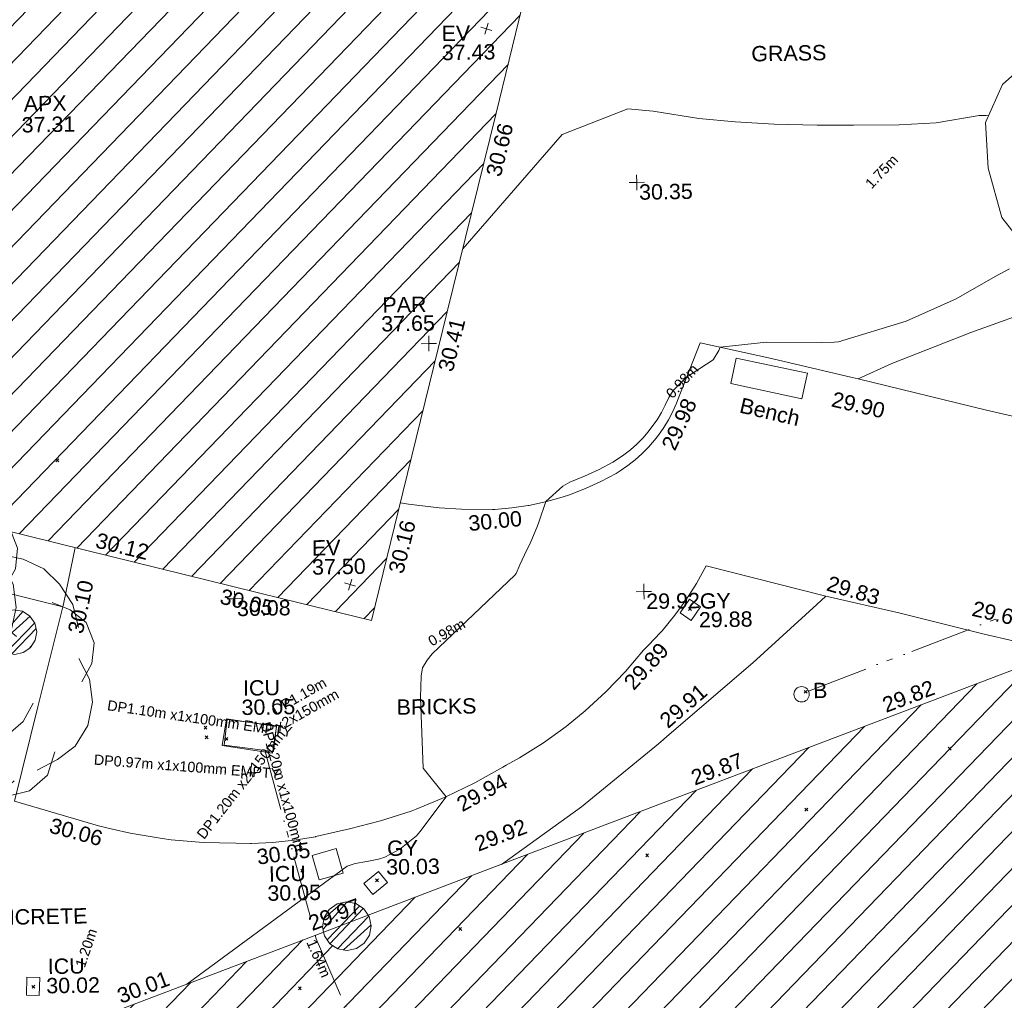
# Model space of a CAD drawing. Header units: millimetres. Extents: x -287732 to 520720, y -103372 to 287754.
# Tile 363 of 380: x 360209 to 384263, y 141169 to 165126. Entities that reach past the tile are written whole.
import ezdxf

# ---------------------------------------------------------------- set-up
doc = ezdxf.new("R2010")
doc.units = ezdxf.units.MM
for name, pattern in [('IMPORT-HIDDEN2 _3_', [4762.5, 3175, -1587.5]), ('IMPORT-UG_ELEC_LV_QLB2 _2_', [2700, 1500, -300.0000000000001, 0, -250, 150, -300.0000000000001, 0, -200]), ('IMPORT-UG_ELEC_STREET LIGHTING_QLB2 _2_', [2700, 1500, -300.0000000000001, 0, -250, 150, -300.0000000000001, 0, -200])]:
    doc.linetypes.add(name, pattern=pattern)
for name, color, linetype, lineweight, true_color in [('00_TOPO_EAVE', 7, 'Continuous', 9, 0x666666), ('00_TOPO_FURN_BOLLARD', 7, 'Continuous', 9, 0x666666), ('00_TOPO_TREE', 7, 'Continuous', 9, 0x666666), ('00_UAV_APEX_BUILDING', 7, 'Continuous', 9, 0x666666), ('00_UAV_BUILDING_HATCH', 7, 'Continuous', 9, 0x999999), ('00_UAV_BUILDING_OUTLINE', 5, 'Continuous', 9, 0x0000ff), ('00_UAV_CONCRETE', 9, 'Continuous', 9, 0x808080), ('00_UAV_EAVE', 7, 'Continuous', 9, 0x666666), ('00_UAV_FURN_BENCH', 7, 'Continuous', 9, 0x999999), ('00_UAV_FURN_BOLLARD', 7, 'Continuous', 9, 0xff9f7f), ('00_UAV_LEVEL_SPOT', 7, 'Continuous', 9, 0x666666), ('00_UAV_PARAPET', 7, 'Continuous', 9, 0x666666), ('00_UAV_SERV_GULLY', 7, 'Continuous', 9, 0x5252a5), ('00_UAV_SERV_IC', 5, 'Continuous', 9, 0x0000ff), ('00_UAV_TREE_LINE', 7, 'Continuous', 9, 0x52a552), ('01_DTM_CONTOUR_MJR', 7, 'Continuous', 9, 0x7f3f00), ('01_DTM_CONTOUR_MNR', 7, 'Continuous', 9, 0xa5a552), ('12333-PUM-2D-U-0001-C01 - Rev2_REVIT IMPORT_dwg', 7, 'Continuous', 9, 0x767676), ('PUM-CHAMBER EXTENTS', 6, 'IMPORT-HIDDEN2 _3_', 9, 0xff00ff), ('PUM-ELECTRIC-LV-QLB2', 1, 'IMPORT-UG_ELEC_LV_QLB2 _2_', 9, 0xff0000), ('PUM-ELECTRIC-MH', 1, 'Continuous', 9, 0xff0000), ('PUM-ELECTRIC-SL-QLB2', 7, 'IMPORT-UG_ELEC_STREET LIGHTING_QLB2 _2_', 9, 0xff7f7f)]:
    doc.layers.add(name, color=color, linetype=linetype, lineweight=lineweight, true_color=true_color)
for name, color, linetype, lineweight in [('00_UAV_DRIVE_WAY', 7, 'Continuous', 9), ('00_UAV_SURFACE', 7, 'Continuous', 9), ('00_UAV_SURVEY_TEXT', 7, 'Continuous', 9), ('GEN-TEXT', 7, 'Continuous', 9)]:
    doc.layers.add(name, color=color, linetype=linetype, lineweight=lineweight)
doc.styles.add('Arial_1', font='arial.ttf', dxfattribs={"height": 250})
doc.styles.add('Swis721 Lt BT_2', font='swissl.ttf', dxfattribs={"height": 375})
pattern_1 = [(45, (-533641079.65, -725615854.3560001), (-265.1650429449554, 265.1650429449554), []), (45, (-533640902.873, -725615854.3560001), (-265.1650429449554, 265.1650429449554), [])]
pattern_2 = [(45, (0, 0), (-441.9417382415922, 441.9417382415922), [])]

# ---------------------------------------------------------------- blocks, each defined once
blk = doc.blocks.new('12333-PUM-2D-U-0001-C01 - Rev2_REVIT IMPORT_dwg_CONIFEROUS_TREE-2077251-Site Location Plan Proposed')
at = {"layer": '00_TOPO_TREE', "color": 254, "true_color": 0xcccccc, "flags": 128}
for points in [[(-1889.403682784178, 1545.875740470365), (-1717.639711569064, 2118.422311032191), (-1316.857112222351, 2519.204910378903), (-744.3105416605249, 2748.223538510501), (-171.763971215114, 2690.968881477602), (343.5279423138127, 2347.440939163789)], [(-343.5279423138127, 2461.950253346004), (114.5093140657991, 2633.714224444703), (687.0558846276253, 2690.968881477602), (1202.347798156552, 2576.459567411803), (1660.385054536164, 2347.440939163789), (2003.912996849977, 2003.912996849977), (2290.18628213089, 1545.875740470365), (2404.695596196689, 1030.583826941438)], [(-2404.695596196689, -801.5651986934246), (-2690.968881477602, -286.2732852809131), (-2805.478195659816, 286.2732852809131), (-2690.968881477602, 916.0745128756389), (-2347.440939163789, 1431.36642628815), (-1889.403682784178, 1774.894368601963), (-1316.857112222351, 1946.658339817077)], [(1832.149025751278, 1603.130397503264), (2232.93162509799, 1431.36642628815), (2576.459567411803, 1145.093141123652), (2748.223538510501, 687.0558846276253), (2690.968881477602, 229.0186282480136), (2461.950253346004, -171.763971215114)], [(229.0186282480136, 1316.857112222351), (687.0558846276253, 1145.093141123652), (1030.583826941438, 858.8198558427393)], [(2404.695596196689, 343.5279423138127), (2633.714224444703, -114.5093140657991), (2690.968881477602, -629.8012275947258), (2576.459567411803, -1145.093141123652), (2290.18628213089, -1603.130397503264), (1889.403682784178, -1889.403682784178), (1431.36642628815, -2118.422311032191)], [(-744.3105416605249, -858.8198558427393), (-1087.838483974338, -400.7825993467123), (-1145.093141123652, 114.5093140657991)], [(-1259.602455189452, -2061.167653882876), (-1832.149025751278, -2003.912996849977), (-2290.18628213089, -1717.639711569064), (-2576.459567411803, -1259.602455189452), (-2633.714224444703, -744.3105416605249), (-2461.950253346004, -229.0186282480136)], [(1374.111769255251, -629.8012275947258), (1145.093141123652, -1030.583826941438), (801.5651986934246, -1316.857112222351)], [(1832.149025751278, -1717.639711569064), (1660.385054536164, -2232.93162509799), (1259.602455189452, -2576.459567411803), (744.3105416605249, -2690.968881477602), (229.0186282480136, -2461.950253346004)], [(916.0745128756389, -2347.440939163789), (572.5465705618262, -2633.714224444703), (114.5093140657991, -2805.478195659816), (-343.5279423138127, -2862.732852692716), (-801.5651986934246, -2805.478195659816), (-1259.602455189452, -2576.459567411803), (-1603.130397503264, -2290.18628213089), (-1832.149025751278, -1889.403682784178)]]:
    blk.add_lwpolyline(points, dxfattribs=at)
at = {"layer": '00_TOPO_TREE', "color": 254, "true_color": 0xcccccc}
blk.add_circle((0, 0), 176.6246020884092, dxfattribs=at)
blk = doc.blocks.new('12333-PUM-2D-U-0001-C01 - Rev2_REVIT IMPORT_dwg_MSL_Eaves_SYM_1-V82-Site Location Plan Proposed')
at = {"layer": '00_TOPO_EAVE', "color": 254, "true_color": 0xcccccc}
for p, q in [((356.5791934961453, -116.0873754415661), (-356.5791934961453, 116.0873754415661)), ((-116.0873754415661, -356.5791934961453), (116.0873754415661, 356.5791934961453))]:
    blk.add_line(p, q, dxfattribs=at)
blk = doc.blocks.new('12333-PUM-2D-U-0001-C01 - Rev2_REVIT IMPORT_dwg_MSL_Bollard_2-2077239-Site Location Plan Proposed')
at = {"layer": '00_TOPO_FURN_BOLLARD', "color": 254, "true_color": 0xcccccc}
blk.add_circle((0, 0), 62.50000000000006, dxfattribs=at)
blk = doc.blocks.new('12333-PUM-2D-U-0001-C01 - Rev2_REVIT IMPORT_dwg_MSL_Parapet_SYM-V122-Site Location Plan Proposed')
at = {"layer": '00_UAV_PARAPET', "color": 254, "true_color": 0xcccccc, "flags": 128}
for points in [[(0, -500.0000000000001), (0, 0), (-500.0000000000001, 0)], [(500.0000000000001, 0), (0, 0), (0, 500.0000000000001)]]:
    blk.add_lwpolyline(points, dxfattribs=at)
blk = doc.blocks.new('12333-PUM-2D-U-0001-C01 - Rev2_REVIT IMPORT_dwg_UAV-2077255-Site Location Plan Proposed')
at = {"layer": '00_UAV_LEVEL_SPOT', "color": 254, "true_color": 0xcccccc, "flags": 128}
for points in [[(0, -500.0000000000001), (0, 0), (-500.0000000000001, 0)], [(500.0000000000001, 0), (0, 0), (0, 500.0000000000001)]]:
    blk.add_lwpolyline(points, dxfattribs=at)
blk = doc.blocks.new('12333-PUM-2D-U-0001-C01 - Rev2_REVIT IMPORT_dwg_MGS62954_T2_Galway_ITM_3d_Rev1-2077680-Site Location Plan Proposed')
at = {"layer": '00_UAV_BUILDING_HATCH', "true_color": 0xcccccc}
h = blk.add_hatch(dxfattribs=at)
h.set_pattern_fill('FP_1', color=254, style=0, pattern_type=2)
h.set_pattern_definition(pattern_2)
h.paths.add_polyline_path([(534273331.0839257, 725699413.308508), (534277278.0839257, 725714344.3085079), (534273552.7550198, 725715384.7219439), (534278107.7966213, 725729661.4495255), (534289916.7966213, 725729648.4495255), (534289758.7966213, 725730785.4495256), (534295105.895538, 725732008.9646726), (534299533.3955734, 725732012.6897947), (534299525.8615052, 725732274.3540393), (534303017.6669321, 725732237.6943834), (534303145.8580775, 725742131.6227318), (534297043.3569099, 725742233.1048254), (534282146.4326756, 725742249.4868032), (534282149.6354219, 725743193.6412102), (534265261.1107915, 725743195.2464387), (534265304.8585889, 725737414.824915), (534261265.5081948, 725737413.3337196), (534259042.3072209, 725729051.2211075), (534251896.866097, 725705079.4298507), (534273323.2049378, 725699415.3913133)])
h = blk.add_hatch(dxfattribs=at)
h.set_pattern_fill('FP_1', color=254, style=0, pattern_type=2)
h.set_pattern_definition(pattern_2)
h.paths.add_polyline_path([(534258130.3624687, 725648483.3139626), (534277656.3624687, 725655386.3139625), (534278388.3624688, 725653331.3139626), (534295255.4606528, 725659853.8927271), (534294221.4606529, 725663214.8927271), (534296151.4606528, 725663830.8927269), (534296560.4606526, 725662667.892727), (534309422.4606529, 725667184.8927269), (534307379.4606528, 725673087.8927273), (534303370.4606528, 725671653.8927271), (534300995.586905, 725678397.3035645), (534310510.4335188, 725681741.4081918), (534314220.586905, 725671576.3035644), (534326500.586905, 725675858.3035647), (534324518.5869049, 725681362.3035645), (534326113.5869048, 725681952.3035647), (534324160.5869049, 725687672.3035647), (534318720.5869049, 725685739.3035644), (534311382.586905, 725706099.3035647), (534306310.3243251, 725704323.4114221), (534306355.1088055, 725704192.7557819), (534273124.3649247, 725692215.3564034), (534273147.722073, 725692180.3999606), (534273192.9489231, 725691953.0292308), (534273147.722073, 725691725.658501), (534273018.9269006, 725691532.9029037), (534272826.1713033, 725691404.1077313), (534272598.8005735, 725691358.8808813), (534272359.2318197, 725691412.2581903), (534272168.7586477, 725691547.7426457), (534272046.0540514, 725691744.888188), (534272030.8694313, 725691821.2264287), (534266685.9286339, 725689894.7426035), (534268524.939883, 725684612.5737506), (534268047.928634, 725684437.7426035), (534269413.1688387, 725680562.3524156), (534277645.4188779, 725683533.3784789), (534277949.5529159, 725682690.6704743), (534281834.7170621, 725684092.8295298), (534281561.9286339, 725684932.7426034), (534287959.928634, 725687070.7426035), (534294707.928634, 725667896.7426035), (534289312.3624687, 725665760.3139626), (534287625.3624685, 725670664.3139626), (534264563.3624688, 725662495.3139625), (534260945.3624687, 725672663.3139623), (534250837.3624687, 725669091.3139625), (534258126.7857321, 725648493.4208305)])
h.paths.add_polyline_path([(534297904.586905, 725687834.3035645), (534296489.5869049, 725693151.3035643), (534301799.586905, 725695024.3035644), (534303779.5869048, 725689436.3035645), (534301175.8806049, 725688726.3227148)])
at = {"layer": '00_UAV_BUILDING_OUTLINE', "color": 254, "true_color": 0xcccccc, "flags": 128}
for points in [[(534295105.8955379, 725732008.9646724), (534290231.8739411, 725730893.6983675), (534289758.7966211, 725730785.4495255), (534289916.7966211, 725729648.4495255), (534286550.0298612, 725729652.1558484), (534281550.0340382, 725729657.6601204), (534278107.7966212, 725729661.4495254), (534277634.3144239, 725728177.4287553), (534276114.5607833, 725723414.1113995), (534274594.8071429, 725718650.7940435), (534273549.7966211, 725715375.4495255), (534275053.7316561, 725714959.5027444), (534277278.0839255, 725714344.3085077), (534276591.476836, 725711746.9610398), (534275315.2100509, 725706919.0057912), (534274038.943266, 725702091.050543), (534273331.0839256, 725699413.3085078), (534271178.3829969, 725699982.3735783), (534266344.8419868, 725701260.1169554), (534261511.3009768, 725702537.8603327)], [(534266853.7554688, 725689955.2326434), (534271557.3237688, 725691650.5457618), (534276260.8920689, 725693345.8588804), (534280964.4603691, 725695041.1719985), (534285668.0286691, 725696736.485117), (534290371.5969692, 725698431.7982354), (534295075.1652696, 725700127.1113536), (534299778.7335694, 725701822.4244721), (534304482.3018697, 725703517.7375907), (534306355.1088054, 725704192.7557818), (534306310.3243249, 725704323.4114221), (534309020.0596396, 725705272.139446), (534311382.5869048, 725706099.3035647), (534313077.9019064, 725701395.4859809), (534314773.2169079, 725696691.6683966), (534316468.5319094, 725691987.8508127), (534318163.846911, 725687284.0332288)]]:
    blk.add_lwpolyline(points, dxfattribs=at)
at = {"layer": '00_UAV_CONCRETE', "color": 254, "true_color": 0xcccccc, "flags": 128}
for points in [[(534289870.0622385, 725706796.7566099), (534288091.929208, 725706191.3040904), (534286155.9292079, 725705463.3040905), (534285322.929208, 725705106.3040904), (534285180.7887197, 725705142.3273786), (534283211.9292079, 725705641.3040904), (534281477.929208, 725706056.3040904), (534281027.6782404, 725704961.5933237), (534280960.929208, 725704799.3040904), (534280878.515321, 725704590.1577483), (534280783.1316512, 725704386.5989197), (534280675.1546349, 725704189.4309582), (534280555.0104079, 725703999.4319954), (534280423.1731244, 725703817.3518708), (534280321.9292079, 725703692.3040905), (534280171.2671362, 725703525.4653021), (534280010.4264675, 725703368.4158818), (534279840.0419664, 725703221.7756317), (534279660.7860628, 725703086.123274), (534279473.3661977, 725702961.9941666), (534279367.929208, 725702899.3040905), (534278996.509034, 725702708.927482), (534278613.8679265, 725702542.248204), (534278221.5159952, 725702399.9240633), (534278039.9292079, 725702343.3040904), (534277636.2180095, 725702237.4104309), (534277226.6543251, 725702157.0749642), (534277211.1504017, 725702155.0344915), (534276812.8545153, 725702102.6147377), (534276396.4516591, 725702074.2446811), (534276335.929208, 725702072.3040905), (534275581.9416204, 725702093.2308723), (534275033.929208, 725702138.3040905), (534274286.6549941, 725702240.8538927), (534274092.9292081, 725702275.3040904)], [(534265798.9292081, 725699877.3040903), (534262098.4221718, 725700869.549984), (534260969.7218868, 725701172.197219), (534258884.1103302, 725701731.4285573), (534256140.5145654, 725702467.0903478), (534255281.7996789, 725702697.3442862)], [(534276402.027673, 725693396.7285659), (534278382.9292079, 725694774.3040904), (534280289.6459568, 725696274.5919224), (534280412.3961964, 725696378.3291963), (534280499.9292082, 725696452.3040905), (534282627.9292079, 725698214.3040905), (534284220.7658093, 725699616.0353649), (534284444.9292079, 725699813.3040905), (534286216.9292079, 725699376.3040906), (534288290.9292079, 725698816.3040904), (534288995.3557902, 725698640.6125948), (534290151.1548377, 725698352.343997)]]:
    blk.add_lwpolyline(points, dxfattribs=at)
at = {"layer": '00_UAV_DRIVE_WAY', "color": 254, "true_color": 0xcccccc, "flags": 128}
blk.add_lwpolyline([(534264533.929208, 725695154.3040904), (534265148.037927, 725697447.1384618), (534265798.9292081, 725699877.3040903), (534265823.5932298, 725699984.8949404), (534266129.0035199, 725701317.173712)], dxfattribs=at)
at = {"layer": '00_UAV_FURN_BENCH', "color": 254, "true_color": 0xcccccc, "flags": 128}
blk.add_lwpolyline([(534283940.9295, 725704646.3040001), (534282207.9295, 725705047.304), (534282351.395175, 725705667.319), (534284084.3951749, 725705266.3189999)], close=True, dxfattribs=at)
at = {"layer": '00_UAV_SERV_GULLY', "color": 254, "true_color": 0xcccccc, "flags": 128}
for points in [[(534280872.929208, 725699465.3040904), (534281107.929208, 725699795.3040905), (534281373.7289, 725699606.0224916), (534281138.7289, 725699276.0224913)], [(534273034.7763031, 725692988.8913503), (534273398.7763031, 725693276.8913503), (534273613.0978919, 725693006.0126753), (534273249.0978919, 725692718.0126754)]]:
    blk.add_lwpolyline(points, close=True, dxfattribs=at)
at = {"layer": '00_UAV_SERV_IC', "color": 254, "true_color": 0xcccccc, "flags": 128}
for points in [[(534269745.9292079, 725697070.3040904), (534270970.929208, 725696862.3040905), (534270860.1406696, 725696209.823516), (534269635.1406696, 725696417.823516)], [(534271780.7763031, 725693697.8913503), (534272373.7763031, 725693856.8913504), (534272535.1478562, 725693255.0465018), (534271942.1478562, 725693096.0465014)], [(534264747.929208, 725690403.3040904), (534264765.9292079, 725690847.3040904), (534265075.5296974, 725690834.7527193), (534265057.5296974, 725690390.7527193)]]:
    blk.add_lwpolyline(points, close=True, dxfattribs=at)
at = {"layer": '00_UAV_SURFACE', "color": 254, "true_color": 0xcccccc, "flags": 128}
for points in [[(534285322.929208, 725705106.3040904), (534288444.9292079, 725704290.3040906), (534290163.2034585, 725703861.2089845), (534291132.1970029, 725703619.2275969)], [(534284444.9292079, 725699813.3040905), (534281529.9292079, 725700600.3040904), (534281286.2611814, 725700177.4595203), (534281016.5233477, 725699770.7493794), (534280743.9292079, 725699409.3040905), (534280427.0286641, 725699038.1630352), (534280383.0317054, 725698992.7498235), (534280087.4493114, 725698687.6526917), (534279966.9292079, 725698573.3040905), (534279513.6420758, 725698056.2000824), (534279028.7801725, 725697568.5785955), (534278514.2570271, 725697112.3640491), (534278043.9292082, 725696742.3040905), (534277479.4672358, 725696349.5593117), (534276891.4584513, 725695993.0323856), (534276563.548181, 725695817.1540583), (534276479.929208, 725695772.3040904), (534275789.4606311, 725695398.4653571), (534275076.881008, 725695068.7191898), (534274345.0025648, 725694784.366946), (534274217.9292081, 725694740.3040904), (534273467.1243553, 725694510.5339284), (534272703.3736568, 725694328.3605922), (534272379.929208, 725694266.3040905), (534271877.6491851, 725694156.891429), (534271869.1756926, 725694155.0456312), (534271352.4440563, 725694076.0771935), (534270831.7736023, 725694029.7104299), (534270309.2191796, 725694016.1283289), (534270283.9292079, 725694016.3040904), (534269920.9292079, 725694027.3040904), (534269130.2429026, 725694059.1930921), (534268343.1191627, 725694140.6667718), (534268123.929208, 725694172.3040904), (534267345.8934969, 725694316.7415313), (534266919.9653834, 725694423.8606551), (534266578.4623632, 725694509.7472242), (534266435.9292081, 725694551.3040904), (534264533.929208, 725695154.3040904)]]:
    blk.add_lwpolyline(points, dxfattribs=at)
at = {"layer": '00_UAV_TREE_LINE', "color": 254, "true_color": 0xcccccc, "flags": 128}
blk.add_lwpolyline([(534289591.3243249, 725708067.4114221), (534288905.3243249, 725708988.4114221), (534288588.3243248, 725710194.4114221), (534288545.3243249, 725711316.4114221), (534288975.3243248, 725712234.4114221), (534289806.3243248, 725712956.4114221)], dxfattribs=at)
at = {"layer": '01_DTM_CONTOUR_MJR', "color": 254, "true_color": 0xcccccc, "flags": 128}
blk.add_lwpolyline([(534289063.5959793, 725707732.336576), (534288715.9700555, 725707545.4745878), (534287749.6832835, 725707021.8853074), (534286523.0023285, 725706492.6182741), (534284859.7944337, 725706021.0476075), (534284750.8518333, 725706009.6212959), (534284445.1202124, 725706013.0228829), (534283097.7299909, 725706040.1418277), (534281970, 725705940.0000001), (534281928.7162164, 725705858.8513515), (534281787.5994185, 725705634.4172432), (534281130.0000001, 725705220.0000001), (534280796.9317444, 725704904.4152467), (534280688.380926, 725704733.1277169), (534280599.6991971, 725704545.7492044), (534280503.1749143, 725704365.2533073), (534280393.6930151, 725704188.94972), (534280266.4931955, 725704020.5616544), (534280173.0826002, 725703902.2140223), (534280035.3695914, 725703753.6102765), (534279886.9597123, 725703607.5144796), (534279729.8916427, 725703469.8913076), (534279564.2643968, 725703349.1866331), (534279389.5184593, 725703227.7558959), (534279296.5406851, 725703175.0816904), (534278955.2572758, 725703001.2201883), (534278595.8125334, 725702845.8187236), (534278236.1627317, 725702709.4008634), (534278066.0213273, 725702612.2231168), (534277640.0000001, 725702240), (534277460.3149307, 725701745.8371863), (534277428.0830671, 725701654.8881791), (534277240.2308991, 725701222.096409), (534277159.2037461, 725701074.9842986), (534276979.6660638, 725700707.3726654), (534276884.289963, 725700496.0576209), (534276854.4501249, 725700457.0475498), (534274803.7356972, 725698574.5702101), (534274674.1736238, 725698418.8743883), (534274555.8797861, 725698232.3289696), (534274521.4032632, 725698033.2673403), (534274494.6354318, 725697511.5495604), (534274530.0000001, 725695782.5000001), (534275080.0000001, 725695070.0000002), (534274423.1880288, 725694229.7344501), (534274342.2787795, 725694131.663072), (534273925.0953851, 725693813.5061935), (534273555.5661384, 725693625.9403656), (534273400.1478197, 725693577.7568368), (534273112.1097127, 725693523.1364748), (534272827.1924565, 725693479.1847196), (534272633.5753676, 725693420.8769207), (534268669.6099601, 725690609.7233926)], dxfattribs=at)
at = {"layer": '01_DTM_CONTOUR_MNR', "color": 254, "true_color": 0xcccccc, "flags": 128}
blk.add_lwpolyline([(534288618.5916114, 725711472.8285594), (534288559.4820585, 725711482.7965287), (534288389.4626817, 725711487.6416798), (534287341.0526316, 725711331.0526316), (534286430.0000002, 725711295.2136753), (534285319.4444445, 725711309.4444445), (534284430.0000002, 725711323.207331), (534283377.6178599, 725711367.6178598), (534282430.0000002, 725711433.5135137), (534281543.3187774, 725711533.3187773), (534280430.0000002, 725711733.7254903), (534279812.3334561, 725711802.3334562), (534278199.5173467, 725711205.6452185), (534275719.8971414, 725708449.8856869)], dxfattribs=at)
for name, p, xscale, yscale, zscale in [('12333-PUM-2D-U-0001-C01 - Rev2_REVIT IMPORT_dwg_MSL_Eaves_SYM_1-V82-Site Location Plan Proposed', (534276393.0835, 725713815.3085002), 0.375, 0.375, 0.375), ('12333-PUM-2D-U-0001-C01 - Rev2_REVIT IMPORT_dwg_UAV-2077255-Site Location Plan Proposed', (534280000, 725710000.0000001), 0.375, 0.375, 0.375), ('12333-PUM-2D-U-0001-C01 - Rev2_REVIT IMPORT_dwg_MSL_Parapet_SYM-V122-Site Location Plan Proposed', (534274851.0835, 725706151.3085002), 0.375, 0.375, 0.375), ('12333-PUM-2D-U-0001-C01 - Rev2_REVIT IMPORT_dwg_CONIFEROUS_TREE-2077251-Site Location Plan Proposed', (534261695.7763031, 725700574.8913503), 1.1, 1.1, 1.1), ('12333-PUM-2D-U-0001-C01 - Rev2_REVIT IMPORT_dwg_CONIFEROUS_TREE-2077251-Site Location Plan Proposed', (534263524.776303, 725698227.8913503), 1.1, 1.1, 1.1), ('12333-PUM-2D-U-0001-C01 - Rev2_REVIT IMPORT_dwg_MSL_Eaves_SYM_1-V82-Site Location Plan Proposed', (534272824.0835, 725700298.3085002), 0.375, 0.375, 0.375), ('12333-PUM-2D-U-0001-C01 - Rev2_REVIT IMPORT_dwg_UAV-2077255-Site Location Plan Proposed', (534270000.0000001, 725700000), 0.375, 0.375, 0.375), ('12333-PUM-2D-U-0001-C01 - Rev2_REVIT IMPORT_dwg_UAV-2077255-Site Location Plan Proposed', (534280000, 725700000), 0.375, 0.375, 0.375), ('12333-PUM-2D-U-0001-C01 - Rev2_REVIT IMPORT_dwg_MSL_Bollard_2-2077239-Site Location Plan Proposed', (534283806.9292079, 725697425.3040905), 3, 3, 3)]:
    blk.add_blockref(name, p, dxfattribs=dict(xscale=xscale, yscale=yscale, zscale=zscale))
at = {"layer": '00_UAV_APEX_BUILDING', "char_height": 375, "attachment_point": 1, "line_spacing_factor": 1.005061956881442, "style": 'Swis721 Lt BT_2'}
for s, insert, width in [('APX', (534265057.6508175, 725712367.0907457), 1130.237340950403), ('37.31', (534264998.071278, 725711855.0843672), 1495.902363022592)]:
    blk.add_mtext(s, dxfattribs=dict(at, insert=insert, width=width))
at = {"layer": '00_UAV_BUILDING_OUTLINE', "color": 251, "true_color": 0x666666, "char_height": 375, "width": 1495.902363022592, "attachment_point": 1, "line_spacing_factor": 1.005061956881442, "style": 'Swis721 Lt BT_2'}
for s, insert, rotation in [('30.66', (534276314.3472001, 725710270.5378964), 75.19261239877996), ('30.41', (534275059.4495801, 725705525.4117541), 75.19261239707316), ('30.16', (534273761.8136303, 725700614.6273996), 75.19261239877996), ('30.12', (534266692.9135948, 725701680.0520962), 345.19261239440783), ('30.05', (534269706.7664114, 725700258.7592586), 345.19261239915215), ('29.82', (534285735.2964073, 725697287.1460071), 19.820748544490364), ('29.87', (534281031.7281072, 725695591.8328887), 19.820748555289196), ('29.92', (534275716.1781521, 725694069.4764885), 19.820748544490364), ('29.97', (534271624.5915068, 725692201.2066519), 19.820748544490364), ('30.01', (534266921.0232069, 725690505.8935336), 19.820748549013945)]:
    blk.add_mtext(s, dxfattribs=dict(at, insert=insert, rotation=rotation))
at = {"layer": '00_UAV_CONCRETE', "color": 251, "true_color": 0x666666, "char_height": 375, "width": 1495.902363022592, "attachment_point": 1, "line_spacing_factor": 1.005061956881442, "style": 'Swis721 Lt BT_2'}
for s, insert, rotation in [('29.90', (534284726.4370575, 725704812.8419496), 345.77870565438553), ('29.98', (534280477.3227268, 725703567.14754), 64.29642647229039), ('30.00', (534275726.3362953, 725701927.3459904), 4.5609921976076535), ('29.83', (534284546.7648937, 725700316.466186), 342.5865104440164), ('29.68', (534288067.3470701, 725699639.8716), 345.9955416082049), ('29.91', (534280288.4935691, 725696919.0698951), 39.69107610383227)]:
    blk.add_mtext(s, dxfattribs=dict(at, insert=insert, rotation=rotation))
at = {"layer": '00_UAV_DRIVE_WAY', "color": 251, "true_color": 0x666666, "insert": (534265905.6729897, 725699271.7176992), "char_height": 375, "width": 1495.902363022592, "attachment_point": 1, "rotation": 77.08865228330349, "line_spacing_factor": 1.005061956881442, "style": 'Swis721 Lt BT_2'}
blk.add_mtext('30.10', dxfattribs=at)
at = {"layer": '00_UAV_EAVE', "char_height": 375, "attachment_point": 1, "line_spacing_factor": 1.005061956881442, "style": 'Swis721 Lt BT_2'}
for s, insert, width in [('EV', (534275296.4190946, 725713908.4875673), 736.078940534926), ('37.43', (534275291.7506914, 725713441.7369432), 1495.902363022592), ('EV', (534271908.0336907, 725701396.2856622), 736.078940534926), ('37.50', (534271903.3652875, 725700929.5350381), 1495.902363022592)]:
    blk.add_mtext(s, dxfattribs=dict(at, insert=insert, width=width))
at = {"layer": '00_UAV_FURN_BENCH', "color": 251, "true_color": 0x666666, "insert": (534282479.6685516, 725704703.2324628), "char_height": 375, "width": 1728.598286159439, "attachment_point": 1, "rotation": 345.75198203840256, "line_spacing_factor": 1.005061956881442, "style": 'Swis721 Lt BT_2'}
blk.add_mtext('Bench', dxfattribs=at)
at = {"layer": '00_UAV_FURN_BOLLARD', "color": 251, "true_color": 0x666666, "insert": (534284089.6875277, 725697699.5014404), "char_height": 375, "width": 398.9072968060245, "attachment_point": 1, "line_spacing_factor": 1.005061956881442, "style": 'Swis721 Lt BT_2'}
blk.add_mtext('B', dxfattribs=at)
at = {"layer": '00_UAV_LEVEL_SPOT', "char_height": 375, "width": 1495.902363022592, "attachment_point": 1, "line_spacing_factor": 1.005061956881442, "style": 'Swis721 Lt BT_2'}
for s, insert in [('30.35', (534280051.8765643, 725709949.1441547)), ('30.08', (534270051.8765643, 725699949.1441548)), ('29.92', (534280051.8765643, 725699949.1441548))]:
    blk.add_mtext(s, dxfattribs=dict(at, insert=insert))
at = {"layer": '00_UAV_PARAPET', "char_height": 375, "attachment_point": 1, "line_spacing_factor": 1.005061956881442, "style": 'Swis721 Lt BT_2'}
for s, insert, width in [('PAR', (534273733.6991779, 725707302.6662496), 1168.228512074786), ('37.65', (534273696.4093505, 725706840.5335597), 1495.902363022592)]:
    blk.add_mtext(s, dxfattribs=dict(at, insert=insert, width=width))
at = {"layer": '00_UAV_SERV_GULLY', "color": 251, "true_color": 0x666666, "char_height": 375, "attachment_point": 1, "line_spacing_factor": 1.005061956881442, "style": 'Swis721 Lt BT_2'}
for s, insert, width in [('GY', (534281360.0210903, 725699932.341111), 821.5590755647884), ('29.88', (534281330.0399926, 725699475.5049086), 1495.902363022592), ('GY', (534273616.0288959, 725694027.0482998), 821.5590755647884), ('30.03', (534273586.0477982, 725693570.2120976), 1495.902363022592)]:
    blk.add_mtext(s, dxfattribs=dict(at, insert=insert, width=width))
at = {"layer": '00_UAV_SERV_IC', "color": 251, "true_color": 0x666666, "char_height": 375, "attachment_point": 1, "line_spacing_factor": 1.005061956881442, "style": 'Swis721 Lt BT_2'}
for s, insert, width in [('ICU', (534270165.9546275, 725698002.1565576), 1021.012723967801), ('30.05', (534270121.1264769, 725697531.7775568), 1495.902363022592), ('ICU', (534270718.0084155, 725693452.8128474), 1021.012723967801), ('30.05', (534270673.1802649, 725692982.4338465), 1495.902363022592), ('ICU', (534265277.5345775, 725691286.4096203), 1021.012723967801), ('30.02', (534265232.706427, 725690816.0306194), 1495.902363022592)]:
    blk.add_mtext(s, dxfattribs=dict(at, insert=insert, width=width))
at = {"layer": '00_UAV_SURFACE', "color": 251, "true_color": 0x666666, "char_height": 375, "width": 1495.902363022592, "attachment_point": 1, "line_spacing_factor": 1.005061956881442, "style": 'Swis721 Lt BT_2'}
for s, insert, rotation in [('29.89', (534279437.0556849, 725697831.0891577), 46.67461473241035), ('29.94', (534275292.4542176, 725695018.5397607), 27.980769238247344), ('30.06', (534265450.5443834, 725694735.9953358), 343.8310013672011), ('30.05', (534270408.8387457, 725693865.9613466), 7.033147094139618)]:
    blk.add_mtext(s, dxfattribs=dict(at, insert=insert, rotation=rotation))
at = {"layer": '00_UAV_SURVEY_TEXT', "color": 251, "true_color": 0x666666, "char_height": 375, "attachment_point": 1, "line_spacing_factor": 1.005061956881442, "style": 'Swis721 Lt BT_2'}
for s, insert, width in [('GRASS', (534282851.8, 725713279.6296078), 2018.280965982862), ('BRICKS', (534273909.8000001, 725697470.6296078), 2165.496754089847), ('CONCRETE', (534263326.8000001, 725692508.629608), 3286.236302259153)]:
    blk.add_mtext(s, dxfattribs=dict(at, insert=insert, width=width))
blk = doc.blocks.new('12333-PUM-2D-U-0001-C01 - Rev2_REVIT IMPORT_dwg-1620468-Site Location Plan Proposed')
at = {"layer": 'PUM-CHAMBER EXTENTS', "true_color": 0xffaaff}
h = blk.add_hatch(dxfattribs=at)
h.set_pattern_fill('FP_3', color=211, style=0, pattern_type=2)
h.set_pattern_definition(pattern_1)
h.paths.add_polyline_path([(623525.8563569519, 82879.39649960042), (623734.927380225, 82920.98331183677), (623912.1692355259, 83039.41253316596), (624030.5984568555, 83216.65438846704), (624072.1852690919, 83425.72541174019), (624030.5984568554, 83634.79643501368), (623912.169235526, 83812.03829031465), (623734.9273802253, 83930.46751164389), (623525.8563569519, 83972.05432388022), (623316.7853336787, 83930.46751164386), (623139.5434783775, 83812.03829031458), (623021.1142570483, 83634.7964350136), (622979.527444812, 83425.72541173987), (623021.1142570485, 83216.65438846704), (623139.5434783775, 83039.41253316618), (623316.7853336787, 82920.98331183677)])
h = blk.add_hatch(dxfattribs=at)
h.set_pattern_fill('FP_3', color=211, style=0, pattern_type=2)
h.set_pattern_definition(pattern_1)
h.paths.add_polyline_path([(631519.1507262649, 75504.52470243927), (631746.521456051, 75549.75155252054), (631939.2770533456, 75678.5467249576), (632068.0722257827, 75871.30232225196), (632113.299075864, 76098.67305203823), (632068.0722257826, 76326.0437818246), (631932.4797595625, 76523.34118564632), (631746.5214560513, 76647.59455155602), (631519.1507262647, 76692.82140163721), (631291.7799964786, 76647.59455155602), (631099.024399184, 76518.79937911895), (630970.2292267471, 76326.04378182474), (630925.002376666, 76098.67305203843), (630970.2292267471, 75871.30232225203), (631099.024399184, 75678.54672495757), (631291.7799964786, 75549.75155252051)])
at = {"layer": 'GEN-TEXT', "color": 253, "true_color": 0xaaaaaa}
for p, q in [((624610.9948138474, 87566.2884822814), (624681.7054919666, 87636.9991604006)), ((624681.7054919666, 87566.2884822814), (624610.9948138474, 87636.9991604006)), ((639999.9948138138, 83665.28848232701), (640070.7054919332, 83735.99916044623)), ((640070.7054919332, 83665.28848232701), (639999.9948138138, 83735.99916044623)), ((642789.9948138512, 81594.28848233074), (642860.7054919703, 81664.99916044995)), ((642860.7054919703, 81594.28848233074), (642789.9948138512, 81664.99916044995)), ((628116.9948137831, 80974.288482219), (628187.7054919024, 81044.99916033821)), ((628187.7054919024, 80974.288482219), (628116.9948137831, 81044.99916033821)), ((628138.9948137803, 80738.28848230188), (628209.7054918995, 80808.9991604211)), ((628209.7054918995, 80738.28848230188), (628138.9948137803, 80808.9991604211)), ((628624.9948138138, 80692.28848232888), (628695.705491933, 80762.99916044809)), ((628695.705491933, 80692.28848232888), (628624.9948138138, 80762.99916044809)), ((646288.9948138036, 80144.2884822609), (646359.7054919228, 80214.99916038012)), ((646359.7054919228, 80144.2884822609), (646288.9948138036, 80214.99916038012)), ((642757.9948138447, 78718.28848228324), (642828.7054919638, 78788.99916040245)), ((642828.7054919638, 78718.28848228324), (642757.9948138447, 78788.99916040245)), ((638850.994813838, 77668.28848223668), (638921.7054919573, 77738.99916035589)), ((638921.7054919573, 77668.28848223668), (638850.994813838, 77738.99916035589)), ((630419.9948138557, 77443.28848225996), (630490.7054919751, 77513.99916037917)), ((630490.7054919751, 77443.28848225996), (630419.9948138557, 77513.99916037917)), ((632241.9948137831, 77172.28848231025), (632312.7054919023, 77242.99916042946)), ((632312.7054919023, 77172.28848231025), (632241.9948137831, 77242.99916042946)), ((634253.9948137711, 75947.28848233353), (634324.7054918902, 76017.99916045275)), ((634324.7054918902, 75947.28848233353), (634253.9948137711, 76017.99916045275)), ((623803.9948138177, 74719.28848233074), (623874.7054919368, 74789.99916044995)), ((623874.7054919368, 74719.28848233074), (623803.9948138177, 74789.99916044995)), ((630310.9948138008, 74566.28848228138), (630381.7054919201, 74636.99916040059)), ((630381.7054919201, 74566.28848228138), (630310.9948138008, 74636.99916040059))]:
    blk.add_line(p, q, dxfattribs=at)
at = {"layer": 'PUM-CHAMBER EXTENTS', "color": 211, "linetype": 'Continuous', "true_color": 0xffaaff}
for p, q in [((632068.0722257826, 76326.0437818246), (632044.7150775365, 76361.00022449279)), ((632113.299075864, 76098.67305203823), (632068.0722257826, 76326.0437818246)), ((632068.0722257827, 75871.30232225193), (632113.299075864, 76098.67305203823)), ((630951.2195840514, 75966.87024982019), (630970.2292267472, 75871.3023222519)), ((630970.2292267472, 75871.3023222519), (631099.024399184, 75678.54672495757)), ((631939.2770533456, 75678.5467249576), (632068.0722257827, 75871.30232225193)), ((631099.024399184, 75678.54672495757), (631291.7799964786, 75549.75155252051)), ((631291.7799964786, 75549.75155252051), (631460.0674193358, 75516.27710287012)), ((631519.1507262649, 75504.52470243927), (631746.521456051, 75549.75155252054)), ((631746.521456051, 75549.75155252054), (631939.2770533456, 75678.5467249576)), ((631460.0674193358, 75516.27710287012), (631519.1507262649, 75504.52470243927))]:
    blk.add_line(p, q, dxfattribs=at)
at = {"layer": 'PUM-CHAMBER EXTENTS', "color": 211, "linetype": 'Continuous', "true_color": 0xffaaff, "flags": 128}
blk.add_lwpolyline([(624072.1852690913, 83425.72541174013), (624030.5984568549, 83634.79643501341), (623912.1692355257, 83812.03829031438), (623734.9273802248, 83930.46751164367), (623619.3249166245, 83953.46227136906), (623525.8563569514, 83972.05432388), (623316.7853336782, 83930.46751164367), (623139.5434783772, 83812.03829031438), (623021.1142570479, 83634.79643501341), (622979.5274448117, 83425.72541174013), (623012.9006850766, 83257.94680323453), (623021.1142570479, 83216.65438846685), (623139.5434783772, 83039.41253316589), (623316.7853336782, 82920.98331183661), (623525.8563569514, 82879.39649960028), (623734.9273802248, 82920.98331183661), (623872.2688383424, 83012.75194017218), (623912.1692355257, 83039.41253316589), (624030.5984568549, 83216.65438846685)], close=True, dxfattribs=at)
blk.add_lwpolyline([(632044.7150775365, 76361.00022449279), (631939.2770533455, 76518.79937911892), (631932.4797595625, 76523.34118564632), (631746.5214560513, 76647.59455155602), (631519.1507262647, 76692.82140163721), (631291.7799964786, 76647.59455155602), (631099.024399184, 76518.79937911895), (630970.2292267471, 76326.0437818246), (630959.4843864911, 76272.02582173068), (630925.002376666, 76098.67305203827), (630951.2195840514, 75966.87024982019)], dxfattribs=at)
at = {"layer": 'PUM-ELECTRIC-MH', "color": 21, "true_color": 0xffaaaa, "flags": 128}
blk.add_lwpolyline([(628682.3501528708, 81196.64382131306), (629885.3501528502, 81025.64382134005), (629802.350152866, 80402.64382131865), (628599.35015277, 80573.64382117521)], close=True, dxfattribs=at)
at = {"layer": 'PUM-ELECTRIC-SL-QLB2', "color": 254, "true_color": 0xffd4d4}
for p, q in [((629588.5869569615, 80433.029113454), (630746.3057475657, 75893.01289451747)), ((630746.3057475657, 75893.01289451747), (630769.3501529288, 75802.6438213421)), ((630769.3501529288, 75802.6438213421), (634339.3501528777, 67075.64382138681))]:
    blk.add_line(p, q, dxfattribs=at)
at = {"layer": 'PUM-ELECTRIC-SL-QLB2', "color": 254, "true_color": 0xffd4d4, "flags": 128}
blk.add_lwpolyline([(642898.7272015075, 81646.85501216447), (648803.3501529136, 83799.64382131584), (653141.3501529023, 85657.64382132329), (652981.3501528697, 90800.64382136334), (654077.2370034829, 99388.89943063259)], dxfattribs=at)
blk.add_blockref('12333-PUM-2D-U-0001-C01 - Rev2_REVIT IMPORT_dwg_MGS62954_T2_Galway_ITM_3d_Rev1-2077680-Site Location Plan Proposed', (-533641079.6498471, -725615854.3561786))
at = {"layer": 'PUM-ELECTRIC-LV-QLB2', "char_height": 250, "attachment_point": 2, "line_spacing_factor": 0.9417779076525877, "style": 'Arial_1'}
for s, insert, width, rotation in [('1.75m', (644815.0280099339, 94392.42646995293), 1160.025439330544, 45.41293540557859), ('0.98m', (639851.4587143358, 89356.70223524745), 1160.025439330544, 46.497323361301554), ('0.98m', (634024.1256173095, 83344.85761154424), 1160.025439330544, 28.545371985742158), ('DP1.19m\\Px2x150mm', (630394.6654537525, 81850.57904284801), 2038.461589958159, 28.545371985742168), ('DP1.10m x1x100mm EMPTY', (628038.0979957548, 81356.85778613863), 5438.958326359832, 350.64329201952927), ('DP1.20m x2x150mm', (628901.4020160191, 79688.82755636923), 3893.2779916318, 50.96572489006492), ('DP0.97m x1x100mm EMPTY', (627696.8112424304, 80190.82897554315), 5438.958326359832, 354.6106882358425), ('1.20m', (625026.5904960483, 75721.15172794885), 1160.025439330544, 70.36280352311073)]:
    blk.add_mtext(s, dxfattribs=dict(at, insert=insert, width=width, rotation=rotation))
at = {"layer": 'PUM-ELECTRIC-SL-QLB2', "char_height": 250, "attachment_point": 2, "line_spacing_factor": 0.9417779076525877, "style": 'Arial_1'}
for s, insert, width, rotation in [('DP1.20m x1x100mm', (630134.6005251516, 79569.21422927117), 3893.2779916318, 284.3057254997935), ('1.64m', (630935.9529594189, 75374.01039492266), 1160.025439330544, 292.24825672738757)]:
    blk.add_mtext(s, dxfattribs=dict(at, insert=insert, width=width, rotation=rotation))

msp = doc.modelspace()

# ---------------------------------------------------------------- block references
at = {"layer": '12333-PUM-2D-U-0001-C01 - Rev2_REVIT IMPORT_dwg', "color": 254, "linetype": 'IMPORT-UG_ELEC_STREET LIGHTING_QLB2 _2_', "true_color": 0xffd4d4, "rotation": 0.9999999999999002}
msp.add_blockref('12333-PUM-2D-U-0001-C01 - Rev2_REVIT IMPORT_dwg-1620468-Site Location Plan Proposed', (-261895.0770586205, 55869.5817132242), dxfattribs=at)

doc.saveas('drawing.dxf')
